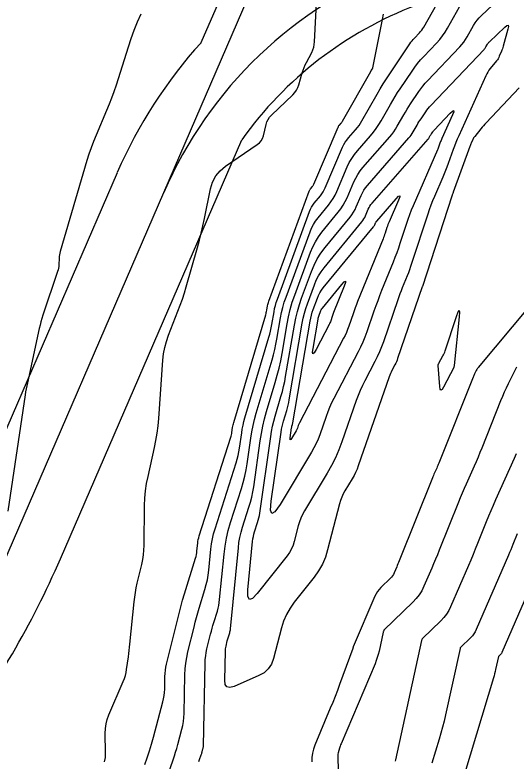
# Model space of a CAD drawing. Extents: x 658976 to 668726, y 639543 to 647196.
# Drawn here: x 661518.4 to 661577.9, y 641499.8 to 641588.4 of the extents above; entities that cross this region are included whole.
import ezdxf

# ---------------------------------------------------------------- set-up
doc = ezdxf.new("R2010")
doc.units = 0
for name, color, linetype in [('Ex_Major Contours', 7, 'Continuous'), ('Ex_Minor Contours', 7, 'Continuous'), ('R_Water', 7, 'Continuous')]:
    doc.layers.add(name, color=color, linetype=linetype)

msp = doc.modelspace()

# ---------------------------------------------------------------- linework, layer by layer
at = {"layer": 'Ex_Major Contours'}
for points in [[(661536.208, 641497.118), (661537.205, 641499.969), (661537.357, 641500.415), (661537.5, 641500.863), (661537.634, 641501.314), (661537.76, 641501.768), (661538.247, 641503.588), (661538.355, 641504.046), (661538.435, 641504.507), (661538.486, 641504.972), (661538.51, 641505.441), (661538.607, 641510.048), (661538.641, 641510.741), (661538.712, 641511.429), (661538.821, 641512.112), (661538.967, 641512.791), (661539.683, 641515.714), (661539.826, 641516.279), (661539.976, 641516.841), (661540.135, 641517.401), (661540.301, 641517.958), (661540.983, 641520.185), (661541.14, 641520.745), (661541.267, 641521.31), (661541.366, 641521.881), (661541.436, 641522.458), (661541.679, 641524.97), (661541.754, 641525.579), (661541.861, 641526.181), (661542.001, 641526.777), (661542.172, 641527.365), (661544.675, 641535.194), (661544.805, 641535.63), (661544.915, 641536.07), (661545.008, 641536.514), (661545.081, 641536.962), (661545.339, 641538.764), (661545.411, 641539.212), (661545.5, 641539.658), (661545.605, 641540.099), (661545.726, 641540.537), (661548.564, 641550.096), (661548.669, 641550.468), (661548.762, 641550.843), (661548.844, 641551.22), (661548.914, 641551.6), (661549.174, 641553.124), (661549.248, 641553.503), (661549.338, 641553.878), (661549.446, 641554.247), (661549.571, 641554.613), (661553.393, 641565.028), (661553.501, 641565.289), (661553.63, 641565.538), (661553.779, 641565.776), (661553.949, 641566.002), (661554.671, 641566.881), (661554.843, 641567.106), (661554.997, 641567.341), (661555.134, 641567.587), (661555.255, 641567.844), (661557.31, 641572.667), (661557.449, 641572.959), (661557.609, 641573.238), (661557.79, 641573.503), (661557.993, 641573.755), (661558.849, 641574.735), (661559.057, 641574.985), (661559.251, 641575.244), (661559.431, 641575.513), (661559.599, 641575.791), (661561.396, 641578.952), (661561.755, 641579.57), (661562.126, 641580.18), (661562.507, 641580.784), (661562.9, 641581.38), (661565.291, 641584.936), (661565.415, 641585.111), (661565.545, 641585.281), (661565.682, 641585.444), (661565.826, 641585.602), (661566.417, 641586.223), (661566.56, 641586.382), (661566.691, 641586.55), (661566.812, 641586.724), (661566.923, 641586.907), (661570.37, 641593.022)], [(661577.916, 641546.541), (661576.942, 641544.571), (661576.704, 641544.076), (661576.475, 641543.577), (661576.257, 641543.073), (661576.048, 641542.565), (661573.81, 641536.949), (661573.592, 641536.409), (661573.367, 641535.871), (661573.138, 641535.336), (661572.903, 641534.802), (661571.951, 641532.675), (661571.715, 641532.142), (661571.485, 641531.606), (661571.261, 641531.068), (661571.042, 641530.529), (661568.764, 641524.835), (661568.546, 641524.296), (661568.324, 641523.758), (661568.099, 641523.221), (661567.87, 641522.686), (661566.947, 641520.548), (661566.693, 641520.03), (661566.392, 641519.545), (661566.043, 641519.092), (661565.648, 641518.672), (661562.251, 641515.399), (661562.232, 641515.378), (661562.215, 641515.356), (661562.201, 641515.332), (661562.189, 641515.306), (661562.148, 641515.199), (661562.139, 641515.172), (661562.13, 641515.144), (661562.122, 641515.117), (661562.116, 641515.089), (661561.625, 641512.851), (661561.532, 641512.471), (661561.423, 641512.097), (661561.296, 641511.729), (661561.152, 641511.365), (661557.123, 641501.856), (661557.07, 641501.726), (661557.022, 641501.594), (661556.978, 641501.46), (661556.939, 641501.325), (661556.791, 641500.782), (661556.759, 641500.645), (661556.737, 641500.508), (661556.726, 641500.369), (661556.725, 641500.229), (661556.905, 641494.433)]]:
    msp.add_lwpolyline(points, dxfattribs=at)
msp.add_lwpolyline([(661557.905, 641551.039), (661557.758, 641550.68), (661557.598, 641550.327), (661557.425, 641549.979), (661552.189, 641539.962), (661552.151, 641539.885), (661552.116, 641539.808), (661552.083, 641539.729), (661552.054, 641539.648), (661551.942, 641539.324), (661551.911, 641539.244), (661551.877, 641539.166), (661551.839, 641539.09), (661551.797, 641539.016), (661551.241, 641538.093), (661551.151, 641537.963), (661551.095, 641537.929), (661551.073, 641537.991), (661551.085, 641538.149), (661551.26, 641539.371), (661551.268, 641539.419), (661551.277, 641539.467), (661551.289, 641539.515), (661551.302, 641539.563), (661551.358, 641539.752), (661551.371, 641539.799), (661551.383, 641539.847), (661551.394, 641539.895), (661551.403, 641539.943), (661553.463, 641552.029), (661553.53, 641552.378), (661553.614, 641552.723), (661553.713, 641553.064), (661553.828, 641553.4), (661554.319, 641554.738), (661554.455, 641555.065), (661554.616, 641555.378), (661554.804, 641555.675), (661555.017, 641555.958), (661560.978, 641563.224), (661561.017, 641563.275), (661561.052, 641563.329), (661561.083, 641563.384), (661561.11, 641563.443), (661561.211, 641563.68), (661561.239, 641563.738), (661561.27, 641563.793), (661561.306, 641563.846), (661561.347, 641563.896), (661563.663, 641566.548), (661563.94, 641566.835), (661564.078, 641566.902), (661564.077, 641566.748), (661563.937, 641566.375), (661562.824, 641563.806), (661562.755, 641563.641), (661562.69, 641563.474), (661562.628, 641563.305), (661562.571, 641563.135), (661562.349, 641562.452), (661562.292, 641562.281), (661562.232, 641562.112), (661562.169, 641561.944), (661562.103, 641561.777), (661559.09, 641554.334), (661558.946, 641553.973), (661558.807, 641553.609), (661558.673, 641553.244), (661558.544, 641552.877), (661558.038, 641551.405)], close=True, dxfattribs=at)
at = {"layer": 'Ex_Minor Contours'}
for points in [[(661529.086, 641499.702), (661529.172, 641500.252), (661529.194, 641500.815), (661529.154, 641503.096), (661529.173, 641503.661), (661529.251, 641504.214), (661529.389, 641504.755), (661529.585, 641505.285), (661531.288, 641509.244), (661531.425, 641509.595), (661531.539, 641509.954), (661531.628, 641510.319), (661531.693, 641510.69), (661531.904, 641512.191), (661531.955, 641512.567), (661532.002, 641512.943), (661532.046, 641513.319), (661532.085, 641513.696), (661532.58, 641518.69), (661532.646, 641519.256), (661532.731, 641519.82), (661532.835, 641520.379), (661532.959, 641520.936), (661533.491, 641523.156), (661533.609, 641523.713), (661533.694, 641524.274), (661533.749, 641524.839), (661533.771, 641525.408), (661533.827, 641530.137), (661533.859, 641531.009), (661533.937, 641531.876), (661534.06, 641532.737), (661534.228, 641533.593), (661534.99, 641537.008), (661535.164, 641537.864), (661535.307, 641538.725), (661535.418, 641539.591), (661535.497, 641540.461), (661536, 641547.373), (661536.083, 641548.132), (661536.222, 641548.879), (661536.417, 641549.613), (661536.668, 641550.335), (661537.781, 641553.196), (661538.05, 641553.914), (661538.303, 641554.638), (661538.54, 641555.367), (661538.759, 641556.102), (661540.09, 641560.755), (661540.326, 641561.611), (661540.544, 641562.471), (661540.746, 641563.335), (661540.93, 641564.203), (661541.641, 641567.716), (661541.882, 641568.525), (661542.26, 641569.243), (661542.775, 641569.871), (661543.427, 641570.407), (661547.189, 641572.972), (661547.445, 641573.18), (661547.649, 641573.424), (661547.803, 641573.702), (661547.907, 641574.015), (661548.221, 641575.336), (661548.321, 641575.654), (661548.461, 641575.949), (661548.644, 641576.219), (661548.868, 641576.467), (661551.385, 641578.888), (661551.623, 641579.147), (661551.823, 641579.431), (661551.983, 641579.739), (661552.105, 641580.07), (661552.526, 641581.487), (661552.629, 641581.805), (661552.746, 641582.116), (661552.878, 641582.421), (661553.025, 641582.72), (661553.642, 641583.905), (661553.779, 641584.206), (661553.882, 641584.516), (661553.951, 641584.836), (661553.985, 641585.164), (661554.454, 641594.321)], [(661578.237, 641579.685), (661574.331, 641575.545), (661574.173, 641575.374), (661574.018, 641575.201), (661573.866, 641575.025), (661573.717, 641574.847), (661572.976, 641573.942), (661572.908, 641573.853), (661572.846, 641573.76), (661572.79, 641573.663), (661572.74, 641573.562), (661572.555, 641573.15), (661572.509, 641573.046), (661572.466, 641572.942), (661572.425, 641572.837), (661572.386, 641572.731), (661570.437, 641567.307), (661570.423, 641567.269), (661570.408, 641567.231), (661570.393, 641567.193), (661570.377, 641567.155), (661570.312, 641567.004), (661570.296, 641566.967), (661570.281, 641566.928), (661570.267, 641566.89), (661570.254, 641566.851), (661566.767, 641556.124), (661566.763, 641556.112), (661566.753, 641556.089), (661566.749, 641556.077), (661563.827, 641547.577), (661563.758, 641547.391), (661563.683, 641547.207), (661563.602, 641547.026), (661563.513, 641546.848), (661563.144, 641546.143), (661563.055, 641545.965), (661562.973, 641545.784), (661562.898, 641545.601), (661562.829, 641545.414), (661559.163, 641534.831), (661559.015, 641534.438), (661558.848, 641534.055), (661558.661, 641533.682), (661558.454, 641533.317), (661557.586, 641531.878), (661557.383, 641531.512), (661557.208, 641531.135), (661557.062, 641530.746), (661556.943, 641530.345), (661555.534, 641524.88), (661555.261, 641524.007), (661554.902, 641523.176), (661554.458, 641522.387), (661553.928, 641521.641), (661551.575, 641518.66), (661551.074, 641517.955), (661550.654, 641517.211), (661550.314, 641516.427), (661550.053, 641515.603), (661549.105, 641511.972), (661548.857, 641511.308), (661548.486, 641510.75), (661547.991, 641510.298), (661547.374, 641509.95), (661544.44, 641508.675), (661543.944, 641508.536), (661543.594, 641508.614), (661543.389, 641508.909), (661543.329, 641509.421), (661543.401, 641512.84), (661543.408, 641512.99), (661543.423, 641513.138), (661543.447, 641513.286), (661543.479, 641513.432), (661543.633, 641514.064), (661543.664, 641514.186), (661543.697, 641514.307), (661543.731, 641514.428), (661543.767, 641514.549), (661543.914, 641515.03), (661543.948, 641515.15), (661543.975, 641515.272), (661543.997, 641515.396), (661544.012, 641515.52), (661544.94, 641525.128), (661545.016, 641525.746), (661545.125, 641526.357), (661545.266, 641526.962), (661545.44, 641527.56), (661546.201, 641529.94), (661546.379, 641530.537), (661546.531, 641531.141), (661546.657, 641531.75), (661546.758, 641532.366), (661547.537, 641537.816), (661547.68, 641538.698), (661547.854, 641539.572), (661548.06, 641540.439), (661548.299, 641541.3), (661549.321, 641544.743), (661549.56, 641545.595), (661549.773, 641546.453), (661549.961, 641547.317), (661550.123, 641548.187), (661550.718, 641551.679), (661550.886, 641552.546), (661551.094, 641553.404), (661551.34, 641554.251), (661551.626, 641555.087), (661553.509, 641560.218), (661553.769, 641560.845), (661554.078, 641561.444), (661554.437, 641562.014), (661554.845, 641562.556), (661556.795, 641564.933), (661557.103, 641565.337), (661557.381, 641565.759), (661557.627, 641566.201), (661557.843, 641566.661), (661558.644, 641568.539), (661558.861, 641568.998), (661559.112, 641569.436), (661559.397, 641569.852), (661559.716, 641570.248), (661562.89, 641573.883), (661563.138, 641574.181), (661563.369, 641574.491), (661563.585, 641574.811), (661563.785, 641575.143), (661564.553, 641576.494), (661564.748, 641576.829), (661564.949, 641577.161), (661565.157, 641577.489), (661565.37, 641577.813), (661566.334, 641579.247), (661566.574, 641579.587), (661566.827, 641579.917), (661567.094, 641580.236), (661567.375, 641580.544), (661571.192, 641584.554), (661571.444, 641584.837), (661571.678, 641585.133), (661571.893, 641585.443), (661572.089, 641585.768), (661572.836, 641587.093), (661573.034, 641587.415), (661573.255, 641587.72), (661573.497, 641588.008), (661573.762, 641588.278), (661580.379, 641594.538)], [(661540.266, 641499.756), (661540.31, 641499.875), (661540.353, 641499.995), (661540.545, 641500.545), (661540.575, 641500.631), (661540.602, 641500.718), (661540.628, 641500.805), (661540.652, 641500.892), (661540.746, 641501.244), (661540.767, 641501.332), (661540.782, 641501.421), (661540.792, 641501.51), (661540.797, 641501.601), (661541.004, 641511.444), (661541.024, 641511.865), (661541.068, 641512.284), (661541.134, 641512.699), (661541.223, 641513.112), (661541.658, 641514.889), (661541.745, 641515.232), (661541.836, 641515.574), (661541.933, 641515.914), (661542.034, 641516.254), (661542.449, 641517.607), (661542.544, 641517.948), (661542.621, 641518.291), (661542.681, 641518.638), (661542.724, 641518.989), (661543.244, 641524.372), (661543.361, 641525.322), (661543.529, 641526.262), (661543.746, 641527.191), (661544.013, 641528.111), (661545.303, 641532.145), (661545.52, 641532.874), (661545.705, 641533.609), (661545.859, 641534.353), (661545.983, 641535.103), (661546.413, 641538.118), (661546.535, 641538.869), (661546.683, 641539.613), (661546.859, 641540.352), (661547.062, 641541.085), (661548.943, 641547.42), (661549.114, 641548.032), (661549.268, 641548.648), (661549.402, 641549.268), (661549.519, 641549.893), (661549.946, 641552.402), (661550.067, 641553.025), (661550.216, 641553.641), (661550.393, 641554.249), (661550.598, 641554.85), (661553.451, 641562.623), (661553.635, 641563.067), (661553.854, 641563.491), (661554.108, 641563.895), (661554.397, 641564.279), (661555.624, 641565.774), (661555.916, 641566.156), (661556.179, 641566.557), (661556.412, 641566.975), (661556.616, 641567.411), (661557.853, 641570.311), (661558.098, 641570.829), (661558.381, 641571.324), (661558.703, 641571.794), (661559.063, 641572.241), (661560.614, 641574.016), (661560.965, 641574.439), (661561.294, 641574.879), (661561.6, 641575.334), (661561.884, 641575.805), (661562.975, 641577.723), (661563.252, 641578.199), (661563.537, 641578.671), (661563.832, 641579.136), (661564.135, 641579.597), (661565.548, 641581.698), (661565.866, 641582.149), (661566.201, 641582.586), (661566.555, 641583.009), (661566.927, 641583.416), (661568.452, 641585.018), (661568.819, 641585.429), (661569.159, 641585.86), (661569.472, 641586.311), (661569.757, 641586.783), (661571.178, 641589.304)], [(661533.38, 641588.459), (661532.957, 641587.491), (661532.564, 641586.513), (661532.201, 641585.523), (661531.866, 641584.521), (661530.432, 641580.004), (661530.181, 641579.245), (661529.912, 641578.493), (661529.626, 641577.748), (661529.321, 641577.009), (661528.067, 641574.067), (661527.764, 641573.328), (661527.484, 641572.581), (661527.226, 641571.826), (661526.989, 641571.063), (661523.82, 641560.267), (661523.77, 641560.075), (661523.731, 641559.88), (661523.705, 641559.683), (661523.69, 641559.484), (661523.654, 641558.685), (661523.639, 641558.487), (661523.609, 641558.291), (661523.566, 641558.098), (661523.509, 641557.907), (661521.761, 641552.726), (661521.636, 641552.338), (661521.522, 641551.947), (661521.418, 641551.553), (661521.326, 641551.156), (661519.918, 641544.71), (661519.844, 641544.356), (661519.775, 641544), (661519.712, 641543.643), (661519.656, 641543.284), (661517.585, 641529.45)], [(661533.866, 641499.392), (661534.139, 641500.198), (661534.397, 641501.009), (661534.64, 641501.824), (661534.868, 641502.644), (661535.993, 641506.851), (661536.079, 641507.216), (661536.143, 641507.584), (661536.185, 641507.956), (661536.204, 641508.331), (661536.235, 641509.836), (661536.253, 641510.211), (661536.292, 641510.583), (661536.351, 641510.953), (661536.43, 641511.32), (661537.709, 641516.539), (661537.907, 641517.325), (661538.116, 641518.108), (661538.337, 641518.887), (661538.569, 641519.663), (661539.861, 641523.882), (661539.921, 641524.099), (661539.971, 641524.317), (661540.009, 641524.538), (661540.036, 641524.761), (661540.123, 641525.658), (661540.15, 641525.881), (661540.189, 641526.101), (661540.24, 641526.319), (661540.303, 641526.535), (661544.048, 641538.244), (661544.09, 641538.386), (661544.126, 641538.53), (661544.156, 641538.675), (661544.18, 641538.821), (661544.264, 641539.41), (661544.288, 641539.556), (661544.317, 641539.702), (661544.351, 641539.846), (661544.391, 641539.989), (661548.186, 641552.773), (661548.223, 641552.905), (661548.256, 641553.038), (661548.285, 641553.172), (661548.31, 641553.306), (661548.402, 641553.847), (661548.429, 641553.982), (661548.461, 641554.115), (661548.499, 641554.246), (661548.543, 641554.375), (661553.335, 641567.433), (661553.367, 641567.511), (661553.406, 641567.586), (661553.451, 641567.657), (661553.502, 641567.725), (661553.718, 641567.988), (661553.769, 641568.056), (661553.816, 641568.126), (661553.857, 641568.2), (661553.893, 641568.277), (661556.768, 641575.022), (661556.8, 641575.089), (661556.836, 641575.152), (661556.877, 641575.213), (661556.924, 641575.27), (661557.118, 641575.492), (661557.165, 641575.549), (661557.209, 641575.608), (661557.25, 641575.669), (661557.288, 641575.732), (661560.643, 641581.632), (661560.665, 641581.669), (661560.687, 641581.706), (661560.71, 641581.743), (661560.734, 641581.779), (661560.831, 641581.923), (661560.853, 641581.959), (661560.871, 641581.998), (661560.885, 641582.038), (661560.896, 641582.079), (661562.032, 641587.812), (661562.156, 641588.459)], [(661583.262, 641558.337), (661573.396, 641546.529), (661573.328, 641546.442), (661573.265, 641546.352), (661573.207, 641546.258), (661573.156, 641546.16), (661572.959, 641545.762), (661572.911, 641545.662), (661572.865, 641545.562), (661572.821, 641545.46), (661572.778, 641545.357), (661568.715, 641535.162), (661568.656, 641535.015), (661568.594, 641534.868), (661568.532, 641534.722), (661568.468, 641534.577), (661568.208, 641533.997), (661568.144, 641533.852), (661568.081, 641533.706), (661568.02, 641533.559), (661567.96, 641533.412), (661564.017, 641523.556), (661563.945, 641523.377), (661563.871, 641523.198), (661563.797, 641523.02), (661563.721, 641522.843), (661563.414, 641522.134), (661563.33, 641521.962), (661563.23, 641521.801), (661563.114, 641521.651), (661562.983, 641521.511), (661561.854, 641520.423), (661561.633, 641520.188), (661561.438, 641519.934), (661561.271, 641519.662), (661561.13, 641519.371), (661558.576, 641513.348), (661558.571, 641513.334), (661558.565, 641513.32), (661558.56, 641513.306), (661558.555, 641513.291), (661558.536, 641513.234), (661558.531, 641513.22), (661558.527, 641513.206), (661558.522, 641513.191), (661558.516, 641513.177), (661556.956, 641508.912), (661556.69, 641508.198), (661556.416, 641507.487), (661556.134, 641506.779), (661555.844, 641506.074), (661554.021, 641501.718), (661553.849, 641501.238), (661553.73, 641500.747), (661553.665, 641500.246), (661553.654, 641499.736)], [(661577.896, 641536.285), (661577.639, 641535.701), (661575.443, 641530.793), (661575.16, 641530.153), (661574.884, 641529.509), (661574.614, 641528.863), (661574.351, 641528.214), (661573.31, 641525.612), (661573.047, 641524.963), (661572.781, 641524.315), (661572.509, 641523.669), (661572.234, 641523.025), (661570.119, 641518.127), (661569.894, 641517.668), (661569.627, 641517.238), (661569.318, 641516.837), (661568.968, 641516.464), (661566.767, 641514.344), (661566.754, 641514.33), (661566.742, 641514.314), (661566.733, 641514.298), (661566.725, 641514.28), (661566.696, 641514.205), (661566.689, 641514.186), (661566.683, 641514.168), (661566.678, 641514.148), (661566.673, 641514.129), (661563.562, 641499.94), (661563.527, 641499.797)], [(661578.012, 641526.781), (661577.502, 641525.506), (661577.374, 641525.188), (661577.243, 641524.87), (661577.11, 641524.554), (661576.975, 641524.238), (661573.164, 641515.412), (661573.038, 641515.155), (661572.888, 641514.913), (661572.715, 641514.688), (661572.518, 641514.479), (661571.284, 641513.29), (661571.276, 641513.282), (661571.27, 641513.273), (661571.264, 641513.263), (661571.26, 641513.253), (661571.244, 641513.212), (661571.24, 641513.201), (661571.237, 641513.191), (661571.234, 641513.18), (661571.231, 641513.169), (661569.504, 641505.291), (661569.337, 641504.565), (661569.157, 641503.843), (661568.963, 641503.125), (661568.756, 641502.41), (661567.898, 641499.559)], [(661580.81, 641523.352), (661576.209, 641512.697), (661576.182, 641512.641), (661576.149, 641512.588), (661576.112, 641512.539), (661576.069, 641512.494), (661575.8, 641512.235), (661575.797, 641512.232), (661575.795, 641512.227), (661575.791, 641512.216), (661575.789, 641512.209), (661575.455, 641510.687), (661575.397, 641510.434), (661575.334, 641510.181), (661575.266, 641509.93), (661575.194, 641509.68), (661571.806, 641498.417)]]:
    msp.add_lwpolyline(points, dxfattribs=at)
for points in [[(661551.428, 641525.418), (661551.24, 641524.984), (661551.008, 641524.572), (661550.732, 641524.183), (661547.189, 641519.694), (661546.628, 641519.099), (661546.256, 641518.975), (661546.074, 641519.322), (661546.081, 641520.139), (661546.636, 641525.883), (661546.671, 641526.17), (661546.721, 641526.453), (661546.787, 641526.733), (661546.868, 641527.01), (661547.22, 641528.112), (661547.302, 641528.389), (661547.373, 641528.669), (661547.431, 641528.951), (661547.478, 641529.236), (661548.778, 641538.334), (661548.876, 641538.938), (661548.995, 641539.537), (661549.136, 641540.131), (661549.3, 641540.721), (661549.997, 641543.069), (661550.162, 641543.658), (661550.31, 641544.251), (661550.439, 641544.848), (661550.551, 641545.45), (661551.59, 641551.546), (661551.749, 641552.365), (661551.945, 641553.174), (661552.177, 641553.973), (661552.447, 641554.762), (661553.598, 641557.9), (661553.917, 641558.667), (661554.295, 641559.4), (661554.735, 641560.098), (661555.234, 641560.761), (661558.189, 641564.363), (661558.408, 641564.65), (661558.604, 641564.949), (661558.779, 641565.262), (661558.932, 641565.588), (661559.5, 641566.92), (661559.653, 641567.245), (661559.831, 641567.555), (661560.033, 641567.85), (661560.259, 641568.13), (661565.167, 641573.75), (661565.31, 641573.923), (661565.444, 641574.103), (661565.57, 641574.289), (661565.686, 641574.481), (661566.131, 641575.264), (661566.244, 641575.459), (661566.361, 641575.651), (661566.481, 641575.842), (661566.605, 641576.03), (661567.164, 641576.861), (661567.303, 641577.059), (661567.45, 641577.25), (661567.605, 641577.435), (661567.768, 641577.613), (661574.088, 641584.255), (661574.151, 641584.324), (661574.208, 641584.397), (661574.261, 641584.474), (661574.31, 641584.554), (661574.494, 641584.882), (661574.543, 641584.961), (661574.598, 641585.037), (661574.658, 641585.108), (661574.723, 641585.174), (661576.546, 641586.898), (661576.789, 641587.093), (661576.933, 641587.121), (661576.976, 641586.981), (661576.918, 641586.674), (661576.356, 641584.643), (661576.311, 641584.488), (661576.26, 641584.336), (661576.205, 641584.185), (661576.145, 641584.036), (661575.894, 641583.443), (661575.826, 641583.298), (661575.749, 641583.159), (661575.662, 641583.026), (661575.565, 641582.898), (661574.812, 641581.98), (661574.66, 641581.781), (661574.522, 641581.573), (661574.397, 641581.357), (661574.287, 641581.132), (661571.08, 641574.008), (661570.903, 641573.605), (661570.734, 641573.199), (661570.574, 641572.789), (661570.421, 641572.377), (661569.825, 641570.72), (661569.673, 641570.307), (661569.515, 641569.897), (661569.35, 641569.489), (661569.178, 641569.084), (661568.192, 641566.807), (661567.975, 641566.29), (661567.771, 641565.769), (661567.58, 641565.243), (661567.4, 641564.713), (661565.493, 641558.846), (661565.371, 641558.481), (661565.243, 641558.119), (661565.108, 641557.758), (661564.967, 641557.401), (661564.389, 641555.974), (661564.247, 641555.617), (661564.11, 641555.257), (661563.978, 641554.896), (661563.85, 641554.533), (661562.145, 641549.573), (661561.925, 641548.97), (661561.682, 641548.376), (661561.417, 641547.792), (661561.131, 641547.217), (661559.939, 641544.937), (661559.652, 641544.362), (661559.387, 641543.778), (661559.143, 641543.184), (661558.922, 641542.581), (661557.229, 641537.695), (661556.867, 641536.731), (661556.456, 641535.791), (661555.997, 641534.873), (661555.488, 641533.978), (661552.791, 641529.503), (661552.558, 641529.083), (661552.357, 641528.65), (661552.189, 641528.203), (661552.052, 641527.743), (661551.57, 641525.874)], [(661559.956, 641550.133), (661559.711, 641549.532), (661559.443, 641548.941), (661559.153, 641548.359), (661556.26, 641542.823), (661556.003, 641542.309), (661555.766, 641541.787), (661555.548, 641541.256), (661555.35, 641540.716), (661554.596, 641538.541), (661554.394, 641538.004), (661554.165, 641537.479), (661553.909, 641536.967), (661553.625, 641536.468), (661549.894, 641530.277), (661549.288, 641529.403), (661548.911, 641529.174), (661548.764, 641529.59), (661548.847, 641530.65), (661550.019, 641538.853), (661550.072, 641539.179), (661550.136, 641539.502), (661550.213, 641539.823), (661550.301, 641540.142), (661550.677, 641541.41), (661550.767, 641541.728), (661550.846, 641542.049), (661550.916, 641542.372), (661550.977, 641542.697), (661552.527, 641551.787), (661552.64, 641552.371), (661552.779, 641552.948), (661552.945, 641553.518), (661553.137, 641554.081), (661553.959, 641556.319), (661554.186, 641556.866), (661554.456, 641557.389), (661554.769, 641557.887), (661555.125, 641558.36), (661559.583, 641563.794), (661559.712, 641563.962), (661559.828, 641564.139), (661559.931, 641564.323), (661560.021, 641564.515), (661560.355, 641565.3), (661560.446, 641565.491), (661560.551, 641565.674), (661560.67, 641565.848), (661560.803, 641566.013), (661567.443, 641573.617), (661567.483, 641573.665), (661567.52, 641573.714), (661567.554, 641573.766), (661567.586, 641573.819), (661567.709, 641574.035), (661567.74, 641574.089), (661567.773, 641574.142), (661567.806, 641574.194), (661567.84, 641574.246), (661567.994, 641574.476), (661568.032, 641574.53), (661568.073, 641574.583), (661568.116, 641574.634), (661568.161, 641574.683), (661570.076, 641576.695), (661570.343, 641576.947), (661570.478, 641577.001), (661570.479, 641576.857), (661570.346, 641576.513), (661569.074, 641573.688), (661569.026, 641573.577), (661568.979, 641573.465), (661568.935, 641573.352), (661568.893, 641573.238), (661568.728, 641572.781), (661568.686, 641572.667), (661568.643, 641572.554), (661568.597, 641572.442), (661568.55, 641572.33), (661565.686, 641565.717), (661565.456, 641565.17), (661565.24, 641564.617), (661565.037, 641564.06), (661564.847, 641563.499), (661564.113, 641561.241), (661563.925, 641560.678), (661563.727, 641560.119), (661563.519, 641559.564), (661563.301, 641559.012), (661561.937, 641555.643), (661561.697, 641555.039), (661561.465, 641554.431), (661561.241, 641553.82), (661561.026, 641553.206), (661560.179, 641550.744)], [(661555.854, 641551.946), (661555.806, 641551.828), (661555.753, 641551.712), (661555.696, 641551.599), (661554.154, 641548.648), (661553.925, 641548.259), (661553.79, 641548.148), (661553.749, 641548.318), (661553.802, 641548.767), (661554.399, 641552.27), (661554.421, 641552.384), (661554.448, 641552.497), (661554.481, 641552.609), (661554.519, 641552.719), (661554.679, 641553.157), (661554.724, 641553.264), (661554.777, 641553.367), (661554.838, 641553.464), (661554.908, 641553.557), (661557.197, 641556.347), (661557.505, 641556.687), (661557.66, 641556.77), (661557.662, 641556.594), (661557.511, 641556.161), (661556.242, 641553.025), (661556.195, 641552.907), (661556.149, 641552.788), (661556.105, 641552.668), (661556.063, 641552.548), (661555.897, 641552.066)], [(661568.631, 641546.775), (661568.634, 641546.799), (661568.639, 641546.823), (661568.647, 641546.847), (661568.684, 641546.941), (661568.694, 641546.964), (661568.704, 641546.987), (661568.716, 641547.01), (661568.728, 641547.032), (661569.208, 641547.88), (661569.288, 641548.031), (661569.361, 641548.184), (661569.426, 641548.342), (661569.483, 641548.502), (661570.818, 641552.581), (661571.018, 641553.127), (661571.138, 641553.298), (661571.177, 641553.093), (661571.137, 641552.513), (661570.529, 641546.749), (661570.527, 641546.73), (661570.524, 641546.71), (661570.522, 641546.69), (661570.519, 641546.671), (661570.507, 641546.592), (661570.503, 641546.573), (661570.498, 641546.554), (661570.491, 641546.536), (661570.482, 641546.518), (661569.273, 641544.171), (661569.099, 641543.894), (661568.965, 641543.817), (661568.872, 641543.94), (661568.82, 641544.263), (661568.632, 641546.75)]]:
    msp.add_lwpolyline(points, close=True, dxfattribs=at)
at = {"layer": 'R_Water'}
for p, q in [((661540.522, 641585.062), (661636.891, 641807.824)), ((661536.096, 641567.274), (661639.645, 641806.633)), ((661523.836, 641523.824), (661545.348, 641573.55)), ((661512.823, 641528.589), (661530.589, 641569.656)), ((661433.991, 641331.255), (661536.096, 641567.274))]:
    msp.add_line(p, q, dxfattribs=at)
for centre, radius, start, end in [((661581.985, 641547.421), 50, 110.80943, 156.60619), ((661581.985, 641547.421), 45, 110.80943, 144.5047), ((661581.985, 641547.421), 56, 137.767, 156.60619), ((661426.55, 641565.912), 106, 322.94229, 336.60619)]:
    msp.add_arc(centre, radius, start, end, dxfattribs=at)

doc.saveas('drawing.dxf')
